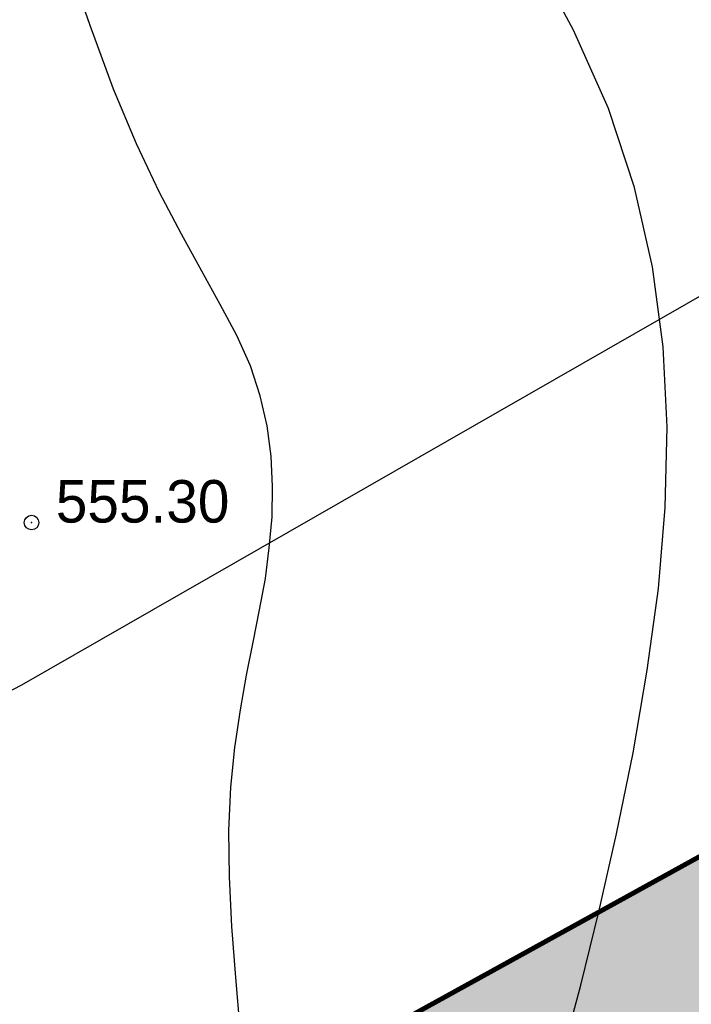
# Model space of a CAD drawing. Extents: x 10527 to 38813, y 13847 to 37526.
# Tile 274 of 656: x 35223 to 35237, y 36722 to 36742. Entities that reach past the tile are written whole.
import ezdxf

# ---------------------------------------------------------------- set-up
doc = ezdxf.new("R2010")
doc.units = 0
doc.header["$LTSCALE"] = 0.5
doc.header["$MEASUREMENT"] = 0
doc.header["$PDMODE"] = 32
doc.header["$PDSIZE"] = 0.3
doc.linetypes.add('CONTI', pattern=[0])
for name, color, linetype in [('(004) Точки рельефа', 7, 'Continuous'), ('(014) Водопровод', 5, 'ИК_Водопровод -------в--------'), ('GORIZDEFAULT', 32, 'CONTI'), ('PI_TTDEFAULT', 5, 'CONTI')]:
    doc.layers.add(name, color=color, linetype=linetype)
doc.layers.add('.', color=7, linetype='Continuous', lineweight=15)
doc.styles.add('D-431', font='txt')
doc.styles.get("Standard").update_dxf_attribs({"font": 'times.ttf'})
doc.linetypes.add('ИК_Водопровод -------в--------', pattern='A,9,-0.6,["В",Standard,S=1.2,R=0,X=0,Y=-0.6],-1.2', length=10.8)

# ---------------------------------------------------------------- blocks, each defined once
blk = doc.blocks.new('gergrgrre')
at = {"layer": '(014) Водопровод', "elevation": 1.817, "flags": 128}
blk.add_lwpolyline([(359950.099, 4200775.952), (359978.946, 4200791.494), (360008.619, 4200807.482), (360029.096, 4200818.514), (360041.267, 4200825.071), (360070.408, 4200840.167), (360102.974, 4200858.827), (360166.599, 4200896.426), (360296.363, 4200972.483), (360388.585, 4201019.441), (360467.432, 4201064.151), (360558.05, 4201111.93), (360748.177, 4201205.15), (360877.583, 4201278.731), (360897.819, 4201292.401)], dxfattribs=at)
at = {"layer": 'GORIZDEFAULT', "color": 32}
for points in [[(360081.56, 4200832.6, 554.5), (360081.93, 4200833.98, 554.5), (360082.3, 4200835.49, 554.5), (360082.67, 4200837.1, 554.5), (360083.01, 4200838.77, 554.5), (360083.3, 4200840.47, 554.5), (360083.53, 4200842.15, 554.5), (360083.67, 4200843.82, 554.5), (360083.71, 4200845.48, 554.5), (360083.63, 4200847.13, 554.5), (360083.41, 4200848.78, 554.5), (360083.04, 4200850.41, 554.5), (360082.5, 4200852.04, 554.5), (360081.78, 4200853.65, 554.5), (360080.92, 4200855.25, 554.5), (360079.98, 4200856.79, 554.5), (360078.99, 4200858.27, 554.5), (360078.03, 4200859.65, 554.5), (360077.12, 4200860.93, 554.5), (360076.33, 4200862.07, 554.5), (360075.7, 4200863.06, 554.5), (360075.19, 4200863.92, 554.5), (360074.8, 4200864.67, 554.5)], [(360074.91, 4200833.08, 555), (360074.82, 4200834.14, 555), (360074.74, 4200835.19, 555), (360074.69, 4200836.21, 555), (360074.68, 4200837.17, 555), (360074.72, 4200838.06, 555), (360074.8, 4200838.88, 555), (360074.92, 4200839.65, 555), (360075.04, 4200840.37, 555), (360075.18, 4200841.05, 555), (360075.31, 4200841.71, 555), (360075.43, 4200842.36, 555), (360075.51, 4200842.99, 555), (360075.57, 4200843.63, 555), (360075.58, 4200844.25, 555), (360075.55, 4200844.88, 555), (360075.47, 4200845.5, 555), (360075.32, 4200846.12, 555), (360075.12, 4200846.74, 555), (360074.84, 4200847.36, 555), (360074.5, 4200848, 555), (360074.12, 4200848.69, 555), (360073.7, 4200849.45, 555), (360073.24, 4200850.32, 555), (360072.77, 4200851.31, 555), (360072.3, 4200852.44, 555), (360071.82, 4200853.75, 555), (360071.32, 4200855.19, 555)]]:
    blk.add_polyline3d(points, dxfattribs=at)
at = {"layer": 'PI_TTDEFAULT', "color": 5}
blk.add_point((360070.61, 4200843.51, 555.3), dxfattribs=at)
at = {"layer": '(004) Точки рельефа', "style": 'D-431'}
blk.add_text('555.30', height=0.875, dxfattribs=at).set_placement((360071.11, 4200843.51))

msp = doc.modelspace()

# ---------------------------------------------------------------- hatches: boundary and pattern name
at = {"layer": '.', "ltscale": 0.149071}
h = msp.add_hatch(color=256, dxfattribs=at)
h.dxf.hatch_style = 1
h.set_gradient(color1=(255, 255, 255), tint=1)
h.paths.add_polyline_path([(35043.297, 36082.013), (36343.297, 36082.013), (36343.297, 37217.013), (35043.297, 37217.013)])
h.paths.add_polyline_path([(35058.297, 37202.013), (36328.297, 37202.013), (36328.297, 36097.013), (35058.297, 36097.013)], flags=16)
h = msp.add_hatch(color=256, dxfattribs=at)
h.dxf.hatch_style = 1
h.set_gradient(color1=(51, 204, 0), color2=(51, 204, 0), tint=1)
edge = h.paths.add_edge_path()
edge.add_line((35206.214, 36686.996), (35096.532, 36626.554))
edge.add_line((35096.532, 36626.554), (35099.428, 36621.299))
edge.add_line((35099.428, 36621.299), (35205.659, 36679.839))
edge.add_line((35205.659, 36679.839), (35208.925, 36674.788))
edge.add_line((35208.925, 36674.788), (35216.827, 36679.143))
edge.add_line((35216.827, 36679.143), (35212.826, 36685.331))
edge.add_arc((35208.627, 36682.617), 5, 32.8852, 118.8577)
h.paths.add_polyline_path([(36016.018, 37146.954), (36013.122, 37152.209), (35087.845, 36642.318), (35090.74, 36637.063)])

# ---------------------------------------------------------------- linework, layer by layer
at = {"ltscale": 0.149071, "const_width": 0.1}
msp.add_lwpolyline([(35087.845, 36642.318), (36013.122, 37152.209)], dxfattribs=at)

# ---------------------------------------------------------------- block references
at = {"linetype": 'Continuous'}
msp.add_blockref('gergrgrre', (-324846.944, -4164111.878), dxfattribs=at)

doc.saveas('drawing.dxf')
